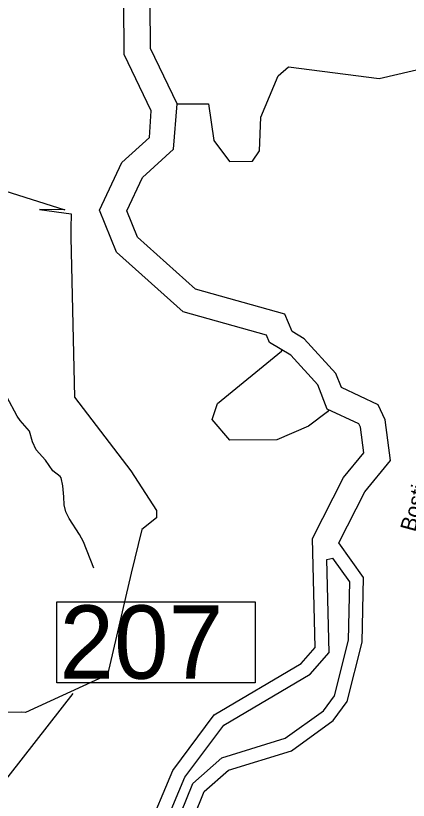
# Model space of a CAD drawing. Extents: x 2104537 to 2336408, y 34176 to 229611.
# Drawn here: x 2191328 to 2193201, y 73955 to 77701 of the extents above; entities that cross this region are included whole.
import ezdxf

# ---------------------------------------------------------------- set-up
doc = ezdxf.new("R2010")
doc.units = 0
for name, color, linetype in [('Exist Boundary Political City Limit New', 7, 'Continuous'), ('Exist Hydrographic Buffer Line', 7, 'Continuous'), ('Exist Hydrographic Misc Water Feature', 7, 'Continuous'), ('Exist Hydrographic River Shore', 7, 'Continuous'), ('Exist Road Non-System Type 51', 7, 'Continuous'), ('Exist Road Non-System Type 51 Label', 7, 'Continuous'), ('Exist Road Secondary Structure Private Number Label', 7, 'Continuous'), ('Map Preparation Boundary City Limit Buffer Line', 7, 'Continuous')]:
    doc.layers.add(name, color=color, linetype=linetype)

msp = doc.modelspace()

# ---------------------------------------------------------------- linework, layer by layer
at = {"layer": 'Exist Boundary Political City Limit New'}
msp.add_lwpolyline([(2191276, 76864.1), (2191563.2, 76773.9), (2191441.5, 76775.5), (2191593.5, 76755.5), (2191591, 76684.7), (2191591.8, 76642.8), (2191608, 75880.4), (2191877.2, 75527.9), (2191999.8, 75339.3), (2191999.8, 75303.9), (2191929.2, 75248.4), (2191878.5, 75038.9), (2191765.5, 74554.3), (2191374.5, 74374.7), (2191358.2, 74375.5), (2191269.2, 74373.8)], dxfattribs=at)
at = {"layer": 'Exist Hydrographic Buffer Line'}
msp.add_line((2192811.7, 75104.9), (2192841.2, 75111.3), dxfattribs=at)
for points in [[(2191874.6, 73444.1), (2192012.7, 73773), (2192135.1, 74064.7), (2192320.3, 74313), (2192733.4, 74556.4), (2192822.9, 74661.4), (2192811.7, 75104.9)], [(2191975, 73364), (2191973.9, 73543.3), (2192172.6, 74035.1), (2192310.8, 74157.5), (2192614, 74251.1), (2192795.7, 74382.5), (2192848.2, 74454.5), (2192916.1, 74719), (2192921.7, 74998), (2192841.2, 75111.3)]]:
    msp.add_lwpolyline(points, dxfattribs=at)
at = {"layer": 'Exist Hydrographic Misc Water Feature'}
for points in [[(2192097.6, 77279.6), (2192247.7, 77280), (2192273.5, 77105.6), (2192348.6, 77005.7), (2192457.7, 77006.9), (2192490.7, 77055.5), (2192497.7, 77216.1), (2192579.7, 77414.7), (2192629.7, 77456.3), (2193062.6, 77402), (2193287.7, 77453.5)], [(2192821.8, 75819.7), (2192815.7, 75809), (2192724.7, 75741.9), (2192574.6, 75675.9), (2192349.6, 75673.7), (2192265.5, 75773.7), (2192290.6, 75848.7), (2192596.7, 76098.7), (2192599.8, 76104.5)]]:
    msp.add_lwpolyline(points, dxfattribs=at)
at = {"layer": 'Exist Hydrographic River Shore'}
for points in [[(2192097.6, 77279.6), (2191970.7, 77544.5), (2191967.6, 77977.6), (2192149.7, 78187.4), (2192153.6, 78797.5), (2192118.7, 79063.9), (2191975.6, 79227.4), (2191783.7, 79336.2)], [(2191975.1, 77247), (2191846.3, 77515.8), (2191842.7, 78023.8), (2192025.4, 78234.2), (2192028.9, 78789.8), (2192000.1, 79010.3), (2191895.8, 79129.5), (2191718.1, 79230.1)], [(2192538.9, 76140.2), (2192524.1, 76176), (2192127.4, 76287.5), (2191809, 76572.8), (2191728.2, 76772.3), (2191834.1, 77000.9), (2191965.7, 77120), (2191975.1, 77247)], [(2192646.7, 76192.9), (2192612.7, 76275.6), (2192186.6, 76395.3), (2191909.6, 76643.5), (2191858.7, 76769.1), (2191932.5, 76928.5), (2192081.6, 77063.3), (2192097.6, 77279.6)], [(2192881.7, 75925.9), (2192855.7, 75992), (2192704.6, 76158.9), (2192646.7, 76192.9)], [(2192814.7, 75823), (2192769.3, 75938.4), (2192640.7, 76080.4), (2192538.9, 76140.2)], [(2192869.6, 75184.6), (2192993.7, 75428.3), (2193116.7, 75576.8), (2193090.7, 75770.9), (2193056.6, 75843.8), (2192881.7, 75925.9)], [(2192743.6, 75205), (2192891.5, 75495.5), (2192989.1, 75613.4), (2192972.6, 75736.3), (2192965.1, 75752.4), (2192814.7, 75823)], [(2191831.7, 73511.2), (2191952.2, 73798.4), (2192077.7, 74097.5), (2192275.6, 74362.8), (2192690.6, 74607.4), (2192756.6, 74684.9), (2192743.6, 75205)], [(2192040.6, 73364.9), (2192039.6, 73530.7), (2192227.6, 73996.2), (2192343.7, 74099), (2192643.7, 74191.6), (2192842.6, 74335.4), (2192908.6, 74426), (2192981.6, 74710), (2192987.7, 75018.3), (2192869.6, 75184.6)]]:
    msp.add_lwpolyline(points, dxfattribs=at)
at = {"layer": 'Exist Road Non-System Type 51'}
msp.add_lwpolyline([(2191700.8, 75062.5), (2191651, 75189.7), (2191632.7, 75223.6), (2191583.6, 75300.9), (2191567.2, 75332.8), (2191558.7, 75366.4), (2191558.4, 75404.5), (2191553.5, 75456.7), (2191545.1, 75495.3), (2191540.9, 75501.2), (2191505, 75528.8), (2191470.9, 75579.4), (2191425.9, 75628.1), (2191408.6, 75666.5), (2191393.8, 75717.3), (2191350.2, 75767.7), (2191335.2, 75789.7), (2191285.8, 75881.2)], dxfattribs=at)
at = {"layer": 'Exist Road Secondary Structure Private Number Label'}
msp.add_line((2191003.7, 73699), (2191602.7, 74465), dxfattribs=at)
msp.add_lwpolyline([(2191524.6, 74902.2), (2192471, 74902.2), (2192471, 74515.7), (2191524.6, 74515.7)], close=True, dxfattribs=at)
at = {"layer": 'Map Preparation Boundary City Limit Buffer Line'}
msp.add_lwpolyline([(2191276, 76864.1), (2191563.2, 76773.9), (2191441.5, 76775.5), (2191593.5, 76755.5), (2191591, 76684.7), (2191591.8, 76642.8), (2191608, 75880.4), (2191877.2, 75527.9), (2191999.8, 75339.3), (2191999.8, 75303.9), (2191929.2, 75248.4), (2191878.5, 75038.9), (2191765.5, 74554.3), (2191374.5, 74374.7), (2191358.2, 74375.5), (2191269.2, 74373.8)], dxfattribs=at)

# ---------------------------------------------------------------- texts
at = {"layer": 'Exist Road Non-System Type 51 Label'}
msp.add_text('Bostic', height=75, rotation=74.6468, dxfattribs=at).set_placement((2193233.3, 75233.1))
at = {"layer": 'Exist Road Secondary Structure Private Number Label'}
msp.add_text('207', height=350, dxfattribs=at).set_placement((2191537.1, 74535.5))

doc.saveas('drawing.dxf')
